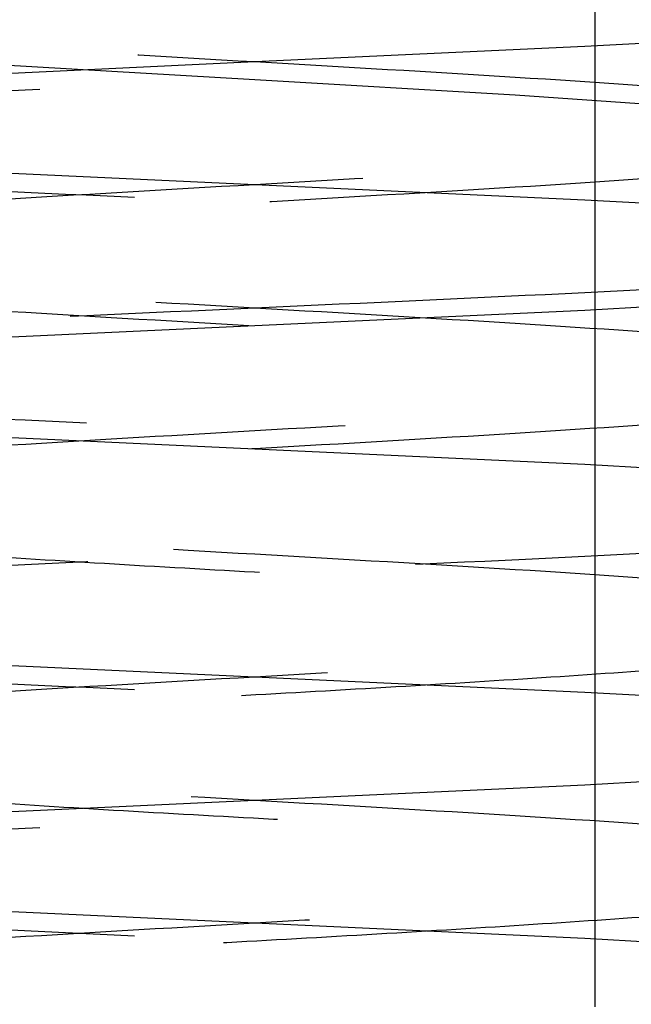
# Model space of a CAD drawing. Header units: inches. Extents: x 1907 to 2452, y -210 to -54.
# Tile 709 of 1056: x 2144.0375 to 2144.1262, y -177.0815 to -176.9386. Entities that reach past the tile are written whole.
import ezdxf

# ---------------------------------------------------------------- set-up
doc = ezdxf.new("R2010")
doc.units = ezdxf.units.IN
doc.header["$LTSCALE"] = 0.5
doc.header["$MEASUREMENT"] = 0
doc.linetypes.add('HIDDEN', pattern=[0.22499999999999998, 0.15, -0.075])
doc.layers.add('SID-M-H', color=4, linetype='HIDDEN')
doc.layers.add('SID-M-S', color=105, linetype='Continuous')

msp = doc.modelspace()

# ---------------------------------------------------------------- linework, layer by layer
at = {"layer": 'SID-M-H'}
for p, q in [((2144.119430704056, -176.9424578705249), (2144.159983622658, -176.9402257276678)), ((2144.07159527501, -176.944690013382), (2144.119430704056, -176.9424578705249)), ((2144.023759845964, -176.9469221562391), (2144.07159527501, -176.944690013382)), ((2144.033869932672, -176.9450620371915), (2144.07159527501, -176.9472941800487)), ((2144.07159527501, -176.9472941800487), (2144.109320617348, -176.9495263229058)), ((2144.109320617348, -176.9495263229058), (2144.141302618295, -176.9517584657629)), ((2144.07159527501, -176.962547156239), (2144.023759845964, -176.9603150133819)), ((2144.119430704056, -176.9647792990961), (2144.07159527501, -176.962547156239)), ((2144.159983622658, -176.9670114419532), (2144.119430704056, -176.9647792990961)), ((2144.159983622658, -176.9785441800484), (2144.119430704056, -176.9807763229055)), ((2144.119430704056, -176.9807763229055), (2144.07159527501, -176.9830084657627)), ((2144.07159527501, -176.9830084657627), (2144.023759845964, -176.9852406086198)), ((2144.023759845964, -176.9986334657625), (2144.07159527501, -177.0008656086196)), ((2144.07159527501, -177.0008656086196), (2144.119430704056, -177.0030977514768)), ((2144.119430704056, -177.0030977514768), (2144.159983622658, -177.0053298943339)), ((2144.07159527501, -177.033975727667), (2144.023759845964, -177.0317435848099)), ((2144.119430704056, -177.0362078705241), (2144.07159527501, -177.033975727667)), ((2144.159983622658, -177.0384400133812), (2144.119430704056, -177.0362078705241)), ((2144.119430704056, -177.0496007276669), (2144.159983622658, -177.0473685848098)), ((2144.07159527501, -177.051832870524), (2144.119430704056, -177.0496007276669)), ((2144.023759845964, -177.0540650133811), (2144.07159527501, -177.051832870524)), ((2144.07159527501, -177.069690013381), (2144.023759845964, -177.0674578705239)), ((2144.119430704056, -177.0719221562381), (2144.07159527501, -177.069690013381)), ((2144.159983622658, -177.0741542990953), (2144.119430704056, -177.0719221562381))]:
    msp.add_line(p, q, dxfattribs=at)
for points, knots in [([(2143.97499658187, -175.8292082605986), (2143.976194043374, -175.8297557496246), (2143.979018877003, -175.8310472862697), (2144.000392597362, -175.8330828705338), (2144.032802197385, -175.8353150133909), (2144.07161820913, -175.837547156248), (2144.110296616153, -175.8397792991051), (2144.143119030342, -175.8420114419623), (2144.165042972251, -175.8442435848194), (2144.172742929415, -175.8464757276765), (2144.165043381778, -175.8487078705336), (2144.143117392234, -175.8509400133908), (2144.110302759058, -175.8531721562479), (2144.071595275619, -175.855404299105), (2144.032887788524, -175.8576364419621), (2144.000073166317, -175.8598685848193), (2143.978147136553, -175.8621007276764), (2143.970447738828, -175.8643328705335), (2143.978147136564, -175.8665650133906), (2144.000073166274, -175.8687971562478), (2144.032887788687, -175.8710292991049), (2144.07159527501, -175.873261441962), (2144.110302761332, -175.8754935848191), (2144.143117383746, -175.8777257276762), (2144.165043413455, -175.8799578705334), (2144.172742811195, -175.8821900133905), (2144.165043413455, -175.8844221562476), (2144.143117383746, -175.8866542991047), (2144.110302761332, -175.8888864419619), (2144.07159527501, -175.891118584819), (2144.032887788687, -175.8933507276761), (2144.000073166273, -175.8955828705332), (2143.978147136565, -175.8978150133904), (2143.970447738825, -175.9000471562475), (2143.978147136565, -175.9022792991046), (2144.000073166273, -175.9045114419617), (2144.032887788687, -175.9067435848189), (2144.07159527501, -175.908975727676), (2144.110302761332, -175.9112078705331), (2144.143117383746, -175.9134400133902), (2144.165043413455, -175.9156721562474), (2144.172742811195, -175.9179042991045), (2144.165043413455, -175.9201364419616), (2144.143117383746, -175.9223685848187), (2144.110302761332, -175.9246007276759), (2144.07159527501, -175.926832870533), (2144.032887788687, -175.9290650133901), (2144.000073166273, -175.9312971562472), (2143.978147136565, -175.9335292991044), (2143.970447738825, -175.9357614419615), (2143.978147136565, -175.9379935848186), (2144.000073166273, -175.9402257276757), (2144.032887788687, -175.9424578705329), (2144.07159527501, -175.94469001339), (2144.110302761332, -175.9469221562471), (2144.143117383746, -175.9491542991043), (2144.165043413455, -175.9513864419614), (2144.172742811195, -175.9536185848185), (2144.165043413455, -175.9558507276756), (2144.143117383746, -175.9580828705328), (2144.110302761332, -175.9603150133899), (2144.07159527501, -175.962547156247), (2144.032887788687, -175.9647792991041), (2144.000073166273, -175.9670114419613), (2143.978147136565, -175.9692435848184), (2143.970447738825, -175.9714757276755), (2143.978147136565, -175.9737078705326), (2144.000073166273, -175.9759400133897), (2144.032887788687, -175.9781721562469), (2144.07159527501, -175.980404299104), (2144.110302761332, -175.9826364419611), (2144.143117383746, -175.9848685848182), (2144.165043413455, -175.9871007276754), (2144.172742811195, -175.9893328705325), (2144.165043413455, -175.9915650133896), (2144.143117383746, -175.9937971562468), (2144.110302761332, -175.9960292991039), (2144.07159527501, -175.998261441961), (2144.032887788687, -176.0004935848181), (2144.000073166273, -176.0027257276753), (2143.978147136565, -176.0049578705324), (2143.970447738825, -176.0071900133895), (2143.978147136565, -176.0094221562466), (2144.000073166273, -176.0116542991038), (2144.032887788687, -176.0138864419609), (2144.07159527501, -176.016118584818), (2144.110302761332, -176.0183507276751), (2144.143117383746, -176.0205828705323), (2144.165043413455, -176.0228150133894), (2144.172742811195, -176.0250471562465), (2144.165043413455, -176.0272792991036), (2144.143117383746, -176.0295114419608), (2144.110302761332, -176.0317435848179), (2144.07159527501, -176.033975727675), (2144.032887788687, -176.0362078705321), (2144.000073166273, -176.0384400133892), (2143.978147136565, -176.0406721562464), (2143.970447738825, -176.0429042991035), (2143.978147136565, -176.0451364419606), (2144.000073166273, -176.0473685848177), (2144.032887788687, -176.0496007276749), (2144.07159527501, -176.051832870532), (2144.110302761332, -176.0540650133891), (2144.143117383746, -176.0562971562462), (2144.165043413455, -176.0585292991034), (2144.172742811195, -176.0607614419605), (2144.165043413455, -176.0629935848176), (2144.143117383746, -176.0652257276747), (2144.110302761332, -176.0674578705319), (2144.07159527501, -176.069690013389), (2144.032887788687, -176.0719221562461), (2144.000073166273, -176.0741542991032), (2143.978147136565, -176.0763864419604), (2143.970447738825, -176.0786185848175), (2143.978147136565, -176.0808507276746), (2144.000073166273, -176.0830828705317), (2144.032887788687, -176.0853150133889), (2144.07159527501, -176.087547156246), (2144.110302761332, -176.0897792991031), (2144.143117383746, -176.0920114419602), (2144.165043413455, -176.0942435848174), (2144.172742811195, -176.0964757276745), (2144.165043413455, -176.0987078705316), (2144.143117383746, -176.1009400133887), (2144.110302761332, -176.1031721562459), (2144.07159527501, -176.105404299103), (2144.032887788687, -176.1076364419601), (2144.000073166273, -176.1098685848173), (2143.978147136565, -176.1121007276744), (2143.970447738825, -176.1143328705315), (2143.978147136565, -176.1165650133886), (2144.000073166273, -176.1187971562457), (2144.032887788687, -176.1210292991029), (2144.07159527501, -176.12326144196), (2144.110302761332, -176.1254935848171), (2144.143117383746, -176.1277257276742), (2144.165043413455, -176.1299578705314), (2144.172742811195, -176.1321900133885), (2144.165043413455, -176.1344221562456), (2144.143117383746, -176.1366542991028), (2144.110302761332, -176.1388864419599), (2144.07159527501, -176.141118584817), (2144.032887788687, -176.1433507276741), (2144.000073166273, -176.1455828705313), (2143.978147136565, -176.1478150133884), (2143.970447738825, -176.1500471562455), (2143.978147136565, -176.1522792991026), (2144.000073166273, -176.1545114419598), (2144.032887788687, -176.1567435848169), (2144.07159527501, -176.158975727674), (2144.110302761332, -176.1612078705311), (2144.143117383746, -176.1634400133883), (2144.165043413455, -176.1656721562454), (2144.172742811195, -176.1679042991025), (2144.165043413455, -176.1701364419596), (2144.143117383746, -176.1723685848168), (2144.110302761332, -176.1746007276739), (2144.07159527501, -176.176832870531), (2144.032887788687, -176.1790650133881), (2144.000073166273, -176.1812971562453), (2143.978147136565, -176.1835292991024), (2143.970447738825, -176.1857614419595), (2143.978147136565, -176.1879935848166), (2144.000073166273, -176.1902257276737), (2144.032887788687, -176.1924578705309), (2144.07159527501, -176.194690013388), (2144.110302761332, -176.1969221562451), (2144.143117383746, -176.1991542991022), (2144.165043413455, -176.2013864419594), (2144.172742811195, -176.2036185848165), (2144.165043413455, -176.2058507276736), (2144.143117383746, -176.2080828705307), (2144.110302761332, -176.2103150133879), (2144.07159527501, -176.212547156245), (2144.032887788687, -176.2147792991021), (2144.000073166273, -176.2170114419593), (2143.978147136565, -176.2192435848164), (2143.970447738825, -176.2214757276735), (2143.978147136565, -176.2237078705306), (2144.000073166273, -176.2259400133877), (2144.032887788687, -176.2281721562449), (2144.07159527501, -176.230404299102), (2144.110302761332, -176.2326364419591), (2144.143117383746, -176.2348685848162), (2144.165043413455, -176.2371007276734), (2144.172742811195, -176.2393328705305), (2144.165043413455, -176.2415650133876), (2144.143117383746, -176.2437971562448), (2144.110302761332, -176.2460292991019), (2144.07159527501, -176.248261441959), (2144.032887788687, -176.2504935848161), (2144.000073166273, -176.2527257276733), (2143.978147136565, -176.2549578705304), (2143.970447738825, -176.2571900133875), (2143.978147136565, -176.2594221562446), (2144.000073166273, -176.2616542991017), (2144.032887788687, -176.2638864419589), (2144.07159527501, -176.266118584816), (2144.110302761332, -176.2683507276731), (2144.143117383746, -176.2705828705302), (2144.165043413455, -176.2728150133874), (2144.172742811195, -176.2750471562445), (2144.165043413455, -176.2772792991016), (2144.143117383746, -176.2795114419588), (2144.110302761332, -176.2817435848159), (2144.07159527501, -176.283975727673), (2144.032887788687, -176.2862078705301), (2144.000073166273, -176.2884400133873), (2143.978147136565, -176.2906721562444), (2143.970447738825, -176.2929042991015), (2143.978147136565, -176.2951364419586), (2144.000073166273, -176.2973685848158), (2144.032887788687, -176.2996007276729), (2144.07159527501, -176.30183287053), (2144.110302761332, -176.3040650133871), (2144.143117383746, -176.3062971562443), (2144.165043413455, -176.3085292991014), (2144.172742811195, -176.3107614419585), (2144.165043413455, -176.3129935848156), (2144.143117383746, -176.3152257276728), (2144.110302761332, -176.3174578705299), (2144.07159527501, -176.319690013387), (2144.032887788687, -176.3219221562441), (2144.000073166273, -176.3241542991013), (2143.978147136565, -176.3263864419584), (2143.970447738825, -176.3286185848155), (2143.978147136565, -176.3308507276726), (2144.000073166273, -176.3330828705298), (2144.032887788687, -176.3353150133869), (2144.07159527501, -176.337547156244), (2144.110302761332, -176.3397792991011), (2144.143117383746, -176.3420114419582), (2144.165043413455, -176.3442435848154), (2144.172742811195, -176.3464757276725), (2144.165043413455, -176.3487078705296), (2144.143117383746, -176.3509400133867), (2144.110302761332, -176.3531721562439), (2144.07159527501, -176.355404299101), (2144.032887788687, -176.3576364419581), (2144.000073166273, -176.3598685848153), (2143.978147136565, -176.3621007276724), (2143.970447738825, -176.3643328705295), (2143.978147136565, -176.3665650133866), (2144.000073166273, -176.3687971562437), (2144.032887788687, -176.3710292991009), (2144.07159527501, -176.373261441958), (2144.110302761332, -176.3754935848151), (2144.143117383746, -176.3777257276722), (2144.165043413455, -176.3799578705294), (2144.172742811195, -176.3821900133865), (2144.165043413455, -176.3844221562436), (2144.143117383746, -176.3866542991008), (2144.110302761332, -176.3888864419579), (2144.07159527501, -176.391118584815), (2144.032887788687, -176.3933507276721), (2144.000073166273, -176.3955828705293), (2143.978147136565, -176.3978150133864), (2143.970447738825, -176.4000471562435), (2143.978147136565, -176.4022792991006), (2144.000073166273, -176.4045114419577), (2144.032887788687, -176.4067435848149), (2144.07159527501, -176.408975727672), (2144.110302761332, -176.4112078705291), (2144.143117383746, -176.4134400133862), (2144.165043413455, -176.4156721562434), (2144.172742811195, -176.4179042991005), (2144.165043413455, -176.4201364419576), (2144.143117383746, -176.4223685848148), (2144.110302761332, -176.4246007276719), (2144.07159527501, -176.426832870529), (2144.032887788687, -176.4290650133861), (2144.000073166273, -176.4312971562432), (2143.978147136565, -176.4335292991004), (2143.970447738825, -176.4357614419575), (2143.978147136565, -176.4379935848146), (2144.000073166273, -176.4402257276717), (2144.032887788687, -176.4424578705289), (2144.07159527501, -176.444690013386), (2144.110302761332, -176.4469221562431), (2144.143117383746, -176.4491542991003), (2144.165043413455, -176.4513864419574), (2144.172742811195, -176.4536185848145), (2144.165043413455, -176.4558507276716), (2144.143117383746, -176.4580828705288), (2144.110302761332, -176.4603150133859), (2144.07159527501, -176.462547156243), (2144.032887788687, -176.4647792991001), (2144.000073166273, -176.4670114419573), (2143.978147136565, -176.4692435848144), (2143.970447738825, -176.4714757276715), (2143.978147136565, -176.4737078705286), (2144.000073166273, -176.4759400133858), (2144.032887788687, -176.4781721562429), (2144.07159527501, -176.4804042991), (2144.110302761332, -176.4826364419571), (2144.143117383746, -176.4848685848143), (2144.165043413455, -176.4871007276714), (2144.172742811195, -176.4893328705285), (2144.165043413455, -176.4915650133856), (2144.143117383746, -176.4937971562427), (2144.110302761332, -176.4960292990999), (2144.07159527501, -176.498261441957), (2144.032887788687, -176.5004935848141), (2144.000073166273, -176.5027257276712), (2143.978147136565, -176.5049578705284), (2143.970447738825, -176.5071900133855), (2143.978147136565, -176.5094221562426), (2144.000073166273, -176.5116542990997), (2144.032887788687, -176.5138864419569), (2144.07159527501, -176.516118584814), (2144.110302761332, -176.5183507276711), (2144.143117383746, -176.5205828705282), (2144.165043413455, -176.5228150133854), (2144.172742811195, -176.5250471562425), (2144.165043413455, -176.5272792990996), (2144.143117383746, -176.5295114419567), (2144.110302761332, -176.5317435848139), (2144.07159527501, -176.533975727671), (2144.032887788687, -176.5362078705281), (2144.000073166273, -176.5384400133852), (2143.978147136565, -176.5406721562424), (2143.970447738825, -176.5429042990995), (2143.978147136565, -176.5451364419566), (2144.000073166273, -176.5473685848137), (2144.032887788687, -176.5496007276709), (2144.07159527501, -176.551832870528), (2144.110302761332, -176.5540650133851), (2144.143117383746, -176.5562971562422), (2144.165043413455, -176.5585292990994), (2144.172742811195, -176.5607614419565), (2144.165043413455, -176.5629935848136), (2144.143117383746, -176.5652257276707), (2144.110302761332, -176.5674578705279), (2144.07159527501, -176.569690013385), (2144.032887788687, -176.5719221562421), (2144.000073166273, -176.5741542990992), (2143.978147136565, -176.5763864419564), (2143.970447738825, -176.5786185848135), (2143.978147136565, -176.5808507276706), (2144.000073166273, -176.5830828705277), (2144.032887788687, -176.5853150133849), (2144.07159527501, -176.587547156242), (2144.110302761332, -176.5897792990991), (2144.143117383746, -176.5920114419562), (2144.165043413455, -176.5942435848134), (2144.172742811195, -176.5964757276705), (2144.165043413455, -176.5987078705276), (2144.143117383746, -176.6009400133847), (2144.110302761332, -176.6031721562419), (2144.07159527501, -176.605404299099), (2144.032887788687, -176.6076364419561), (2144.000073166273, -176.6098685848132), (2143.978147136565, -176.6121007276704), (2143.970447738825, -176.6143328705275), (2143.978147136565, -176.6165650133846), (2144.000073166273, -176.6187971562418), (2144.032887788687, -176.6210292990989), (2144.07159527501, -176.623261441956), (2144.110302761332, -176.6254935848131), (2144.143117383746, -176.6277257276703), (2144.165043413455, -176.6299578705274), (2144.172742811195, -176.6321900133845), (2144.165043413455, -176.6344221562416), (2144.143117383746, -176.6366542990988), (2144.110302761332, -176.6388864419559), (2144.07159527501, -176.641118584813), (2144.032887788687, -176.6433507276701), (2144.000073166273, -176.6455828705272), (2143.978147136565, -176.6478150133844), (2143.970447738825, -176.6500471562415), (2143.978147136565, -176.6522792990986), (2144.000073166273, -176.6545114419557), (2144.032887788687, -176.6567435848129), (2144.07159527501, -176.65897572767), (2144.110302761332, -176.6612078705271), (2144.143117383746, -176.6634400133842), (2144.165043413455, -176.6656721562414), (2144.172742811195, -176.6679042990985), (2144.165043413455, -176.6701364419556), (2144.143117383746, -176.6723685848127), (2144.110302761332, -176.6746007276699), (2144.07159527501, -176.676832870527), (2144.032887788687, -176.6790650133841), (2144.000073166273, -176.6812971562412), (2143.978147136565, -176.6835292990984), (2143.970447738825, -176.6857614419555), (2143.978147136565, -176.6879935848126), (2144.000073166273, -176.6902257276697), (2144.032887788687, -176.6924578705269), (2144.07159527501, -176.694690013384), (2144.110302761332, -176.6969221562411), (2144.143117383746, -176.6991542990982), (2144.165043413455, -176.7013864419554), (2144.172742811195, -176.7036185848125), (2144.165043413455, -176.7058507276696), (2144.143117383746, -176.7080828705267), (2144.110302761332, -176.7103150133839), (2144.07159527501, -176.712547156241), (2144.032887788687, -176.7147792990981), (2144.000073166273, -176.7170114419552), (2143.978147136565, -176.7192435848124), (2143.970447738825, -176.7214757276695), (2143.978147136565, -176.7237078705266), (2144.000073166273, -176.7259400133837), (2144.032887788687, -176.7281721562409), (2144.07159527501, -176.730404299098), (2144.110302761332, -176.7326364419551), (2144.143117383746, -176.7348685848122), (2144.165043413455, -176.7371007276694), (2144.172742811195, -176.7393328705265), (2144.165043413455, -176.7415650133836), (2144.143117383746, -176.7437971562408), (2144.110302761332, -176.7460292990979), (2144.07159527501, -176.748261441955), (2144.032887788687, -176.7504935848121), (2144.000073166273, -176.7527257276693), (2143.978147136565, -176.7549578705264), (2143.970447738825, -176.7571900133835), (2143.978147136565, -176.7594221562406), (2144.000073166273, -176.7616542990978), (2144.032887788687, -176.7638864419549), (2144.07159527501, -176.766118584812), (2144.110302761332, -176.7683507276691), (2144.143117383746, -176.7705828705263), (2144.165043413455, -176.7728150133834), (2144.172742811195, -176.7750471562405), (2144.165043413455, -176.7772792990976), (2144.143117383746, -176.7795114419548), (2144.110302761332, -176.7817435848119), (2144.07159527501, -176.783975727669), (2144.032887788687, -176.7862078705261), (2144.000073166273, -176.7884400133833), (2143.978147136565, -176.7906721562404), (2143.970447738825, -176.7929042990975), (2143.978147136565, -176.7951364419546), (2144.000073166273, -176.7973685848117), (2144.032887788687, -176.7996007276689), (2144.07159527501, -176.801832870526), (2144.110302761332, -176.8040650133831), (2144.143117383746, -176.8062971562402), (2144.165043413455, -176.8085292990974), (2144.172742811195, -176.8107614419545), (2144.165043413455, -176.8129935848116), (2144.143117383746, -176.8152257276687), (2144.110302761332, -176.8174578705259), (2144.07159527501, -176.819690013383), (2144.032887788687, -176.8219221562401), (2144.000073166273, -176.8241542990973), (2143.978147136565, -176.8263864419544), (2143.970447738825, -176.8286185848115), (2143.978147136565, -176.8308507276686), (2144.000073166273, -176.8330828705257), (2144.032887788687, -176.8353150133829), (2144.07159527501, -176.83754715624), (2144.110302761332, -176.8397792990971), (2144.143117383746, -176.8420114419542), (2144.165043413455, -176.8442435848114), (2144.172742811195, -176.8464757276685), (2144.165043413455, -176.8487078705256), (2144.143117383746, -176.8509400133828), (2144.110302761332, -176.8531721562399), (2144.07159527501, -176.855404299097), (2144.032887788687, -176.8576364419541), (2144.000073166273, -176.8598685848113), (2143.978147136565, -176.8621007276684), (2143.970447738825, -176.8643328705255), (2143.978147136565, -176.8665650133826), (2144.000073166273, -176.8687971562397), (2144.032887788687, -176.8710292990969), (2144.07159527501, -176.873261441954), (2144.110302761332, -176.8754935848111), (2144.143117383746, -176.8777257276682), (2144.165043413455, -176.8799578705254), (2144.172742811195, -176.8821900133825), (2144.165043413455, -176.8844221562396), (2144.143117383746, -176.8866542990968), (2144.110302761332, -176.8888864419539), (2144.07159527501, -176.891118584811), (2144.032887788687, -176.8933507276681), (2144.000073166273, -176.8955828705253), (2143.978147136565, -176.8978150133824), (2143.970447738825, -176.9000471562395), (2143.978147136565, -176.9022792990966), (2144.000073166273, -176.9045114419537), (2144.032887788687, -176.9067435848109), (2144.07159527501, -176.908975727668), (2144.110302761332, -176.9112078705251), (2144.143117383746, -176.9134400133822), (2144.165043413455, -176.9156721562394), (2144.172742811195, -176.9179042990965), (2144.165043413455, -176.9201364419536), (2144.143117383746, -176.9223685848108), (2144.110302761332, -176.9246007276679), (2144.07159527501, -176.926832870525), (2144.032887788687, -176.9290650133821), (2144.000073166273, -176.9312971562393), (2143.978147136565, -176.9335292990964), (2143.970447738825, -176.9357614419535), (2143.978147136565, -176.9379935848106), (2144.000073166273, -176.9402257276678), (2144.032887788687, -176.9424578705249), (2144.07159527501, -176.944690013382), (2144.110302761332, -176.9469221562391), (2144.143117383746, -176.9491542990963), (2144.165043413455, -176.9513864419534), (2144.172742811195, -176.9536185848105), (2144.165043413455, -176.9558507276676), (2144.143117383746, -176.9580828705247), (2144.110302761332, -176.9603150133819), (2144.07159527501, -176.962547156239), (2144.032887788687, -176.9647792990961), (2144.000073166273, -176.9670114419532), (2143.978147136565, -176.9692435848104), (2143.970447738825, -176.9714757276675), (2143.978147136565, -176.9737078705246), (2144.000073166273, -176.9759400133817), (2144.032887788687, -176.9781721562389), (2144.07159527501, -176.980404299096), (2144.110302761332, -176.9826364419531), (2144.143117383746, -176.9848685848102), (2144.165043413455, -176.9871007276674), (2144.172742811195, -176.9893328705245), (2144.165043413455, -176.9915650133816), (2144.143117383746, -176.9937971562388), (2144.110302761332, -176.9960292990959), (2144.07159527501, -176.998261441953), (2144.032887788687, -177.0004935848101), (2144.000073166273, -177.0027257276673), (2143.978147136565, -177.0049578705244), (2143.970447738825, -177.0071900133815), (2143.978147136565, -177.0094221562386), (2144.000073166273, -177.0116542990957), (2144.032887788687, -177.0138864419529), (2144.07159527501, -177.01611858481), (2144.110302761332, -177.0183507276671), (2144.143117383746, -177.0205828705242), (2144.165043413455, -177.0228150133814), (2144.172742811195, -177.0250471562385), (2144.165043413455, -177.0272792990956), (2144.143117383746, -177.0295114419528), (2144.110302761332, -177.0317435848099), (2144.07159527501, -177.033975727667), (2144.032887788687, -177.0362078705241), (2144.000073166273, -177.0384400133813), (2143.978147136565, -177.0406721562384), (2143.970447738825, -177.0429042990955), (2143.978147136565, -177.0451364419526), (2144.000073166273, -177.0473685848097), (2144.032887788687, -177.0496007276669), (2144.07159527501, -177.051832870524), (2144.110302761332, -177.0540650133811), (2144.143117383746, -177.0562971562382), (2144.165043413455, -177.0585292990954), (2144.172742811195, -177.0607614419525), (2144.165043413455, -177.0629935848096), (2144.143117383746, -177.0652257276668), (2144.110302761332, -177.0674578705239), (2144.07159527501, -177.069690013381), (2144.032887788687, -177.0719221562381), (2144.000073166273, -177.0741542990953), (2143.978147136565, -177.0763864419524), (2143.970447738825, -177.0786185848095), (2143.978147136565, -177.0808507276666), (2144.000073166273, -177.0830828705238), (2144.032887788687, -177.0853150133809), (2144.07159527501, -177.087547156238), (2144.110302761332, -177.0897792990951), (2144.143117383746, -177.0920114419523), (2144.165043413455, -177.0942435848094), (2144.172742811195, -177.0964757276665), (2144.165043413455, -177.0987078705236), (2144.143117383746, -177.1009400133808), (2144.110302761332, -177.1031721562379), (2144.07159527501, -177.105404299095), (2144.032887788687, -177.1076364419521), (2144.000073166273, -177.1098685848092), (2143.978147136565, -177.1121007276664), (2143.970447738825, -177.1143328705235), (2143.978147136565, -177.1165650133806), (2144.000073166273, -177.1187971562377), (2144.032887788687, -177.1210292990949), (2144.07159527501, -177.123261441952), (2144.110302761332, -177.1254935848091), (2144.143117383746, -177.1277257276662), (2144.165043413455, -177.1299578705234), (2144.172742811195, -177.1321900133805), (2144.165043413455, -177.1344221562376), (2144.143117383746, -177.1366542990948), (2144.110302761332, -177.1388864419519), (2144.07159527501, -177.141118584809), (2144.032887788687, -177.1433507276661), (2144.000073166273, -177.1455828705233), (2143.978147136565, -177.1478150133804), (2143.970447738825, -177.1500471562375), (2143.978147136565, -177.1522792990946), (2144.000073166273, -177.1545114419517), (2144.032887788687, -177.1567435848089), (2144.07159527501, -177.158975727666), (2144.110302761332, -177.1612078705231), (2144.143117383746, -177.1634400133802), (2144.165043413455, -177.1656721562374), (2144.172742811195, -177.1679042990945), (2144.165043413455, -177.1701364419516), (2144.143117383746, -177.1723685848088), (2144.110302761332, -177.1746007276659), (2144.07159527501, -177.176832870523), (2144.032887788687, -177.1790650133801), (2144.000073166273, -177.1812971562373), (2143.978147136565, -177.1835292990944), (2143.970447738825, -177.1857614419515), (2143.978147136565, -177.1879935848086), (2144.000073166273, -177.1902257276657), (2144.032887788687, -177.1924578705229), (2144.07159527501, -177.19469001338), (2144.110302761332, -177.1969221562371), (2144.143117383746, -177.1991542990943), (2144.165043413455, -177.2013864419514), (2144.172742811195, -177.2036185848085), (2144.165043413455, -177.2058507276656), (2144.143117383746, -177.2080828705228), (2144.110302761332, -177.2103150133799), (2144.07159527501, -177.212547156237), (2144.032887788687, -177.2147792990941), (2144.000073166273, -177.2170114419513), (2143.978147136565, -177.2192435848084), (2143.970447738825, -177.2214757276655), (2143.978147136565, -177.2237078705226), (2144.000073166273, -177.2259400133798), (2144.032887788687, -177.2281721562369), (2144.07159527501, -177.230404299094), (2144.110302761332, -177.2326364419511), (2144.143117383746, -177.2348685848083), (2144.165043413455, -177.2371007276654), (2144.172742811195, -177.2393328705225), (2144.165043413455, -177.2415650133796), (2144.143117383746, -177.2437971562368), (2144.110302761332, -177.2460292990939), (2144.07159527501, -177.248261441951), (2144.032887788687, -177.2504935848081), (2144.000073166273, -177.2527257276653), (2143.978147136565, -177.2549578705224), (2143.970447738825, -177.2571900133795), (2143.978147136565, -177.2594221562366), (2144.000073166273, -177.2616542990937), (2144.032887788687, -177.2638864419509), (2144.07159527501, -177.266118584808), (2144.110302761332, -177.2683507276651), (2144.143117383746, -177.2705828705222), (2144.165043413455, -177.2728150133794), (2144.172742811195, -177.2750471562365), (2144.165043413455, -177.2772792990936), (2144.143117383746, -177.2795114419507), (2144.110302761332, -177.2817435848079), (2144.07159527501, -177.283975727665), (2144.032887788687, -177.2862078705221), (2144.000073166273, -177.2884400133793), (2143.978147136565, -177.2906721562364), (2143.970447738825, -177.2929042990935), (2143.978147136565, -177.2951364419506), (2144.000073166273, -177.2973685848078), (2144.032887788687, -177.2996007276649), (2144.07159527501, -177.301832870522), (2144.110302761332, -177.3040650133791), (2144.143117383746, -177.3062971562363), (2144.165043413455, -177.3085292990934), (2144.172742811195, -177.3107614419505), (2144.165043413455, -177.3129935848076), (2144.143117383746, -177.3152257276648), (2144.110302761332, -177.3174578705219), (2144.07159527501, -177.319690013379), (2144.032887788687, -177.3219221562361), (2144.000073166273, -177.3241542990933), (2143.978147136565, -177.3263864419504), (2143.970447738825, -177.3286185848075), (2143.978147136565, -177.3308507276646), (2144.000073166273, -177.3330828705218), (2144.032887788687, -177.3353150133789), (2144.07159527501, -177.337547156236), (2144.110302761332, -177.3397792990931), (2144.143117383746, -177.3420114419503), (2144.165043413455, -177.3442435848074), (2144.172742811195, -177.3464757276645), (2144.165043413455, -177.3487078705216), (2144.143117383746, -177.3509400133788), (2144.110302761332, -177.3531721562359), (2144.07159527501, -177.355404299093), (2144.032887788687, -177.3576364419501), (2144.000073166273, -177.3598685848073), (2143.978147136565, -177.3621007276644), (2143.970447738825, -177.3643328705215), (2143.978147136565, -177.3665650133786), (2144.000073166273, -177.3687971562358), (2144.032887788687, -177.3710292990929), (2144.07159527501, -177.37326144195), (2144.110302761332, -177.3754935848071), (2144.143117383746, -177.3777257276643), (2144.165043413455, -177.3799578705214), (2144.172742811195, -177.3821900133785), (2144.165043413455, -177.3844221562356), (2144.143117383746, -177.3866542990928), (2144.110302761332, -177.3888864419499), (2144.07159527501, -177.391118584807), (2144.032887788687, -177.3933507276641), (2144.000073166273, -177.3955828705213), (2143.978147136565, -177.3978150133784), (2143.970447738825, -177.4000471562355), (2143.978147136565, -177.4022792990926), (2144.000073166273, -177.4045114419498), (2144.032887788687, -177.4067435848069), (2144.07159527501, -177.408975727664), (2144.110302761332, -177.4112078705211), (2144.143117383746, -177.4134400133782), (2144.165043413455, -177.4156721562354), (2144.172742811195, -177.4179042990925), (2144.165043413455, -177.4201364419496), (2144.143117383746, -177.4223685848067), (2144.110302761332, -177.4246007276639), (2144.07159527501, -177.426832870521), (2144.032887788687, -177.4290650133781), (2144.000073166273, -177.4312971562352), (2143.978147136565, -177.4335292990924), (2143.970447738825, -177.4357614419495), (2143.978147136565, -177.4379935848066), (2144.000073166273, -177.4402257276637), (2144.032887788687, -177.4424578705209), (2144.07159527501, -177.444690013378), (2144.110302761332, -177.4469221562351), (2144.143117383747, -177.4491542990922), (2144.165043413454, -177.4513864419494), (2144.172742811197, -177.4536185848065), (2144.165043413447, -177.4558507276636), (2144.143117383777, -177.4580828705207), (2144.110302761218, -177.460315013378), (2144.071595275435, -177.4625471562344), (2144.032887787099, -177.4647792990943), (2144.000073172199, -177.4670114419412), (2143.97814711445, -177.4692435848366), (2143.970447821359, -177.4714757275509), (2143.978146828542, -177.473707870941), (2144.000074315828, -177.4759400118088), (2144.032883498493, -177.4781721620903), (2144.071611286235, -177.4804042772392), (2144.110243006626, -177.482636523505), (2144.143340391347, -177.4848682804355), (2144.164211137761, -177.4871018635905), (2144.172991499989, -177.4887818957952), (2144.168837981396, -177.4897264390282), (2144.16797199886, -177.4899233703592)], [0, 0, 0, 0, 0.0009890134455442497, 0.002333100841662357, 0.003677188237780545, 0.005021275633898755, 0.006365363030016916, 0.007709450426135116, 0.009053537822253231, 0.01039762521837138, 0.01174171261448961, 0.01308580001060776, 0.01442988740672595, 0.0157739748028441, 0.01711806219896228, 0.01846214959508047, 0.01980623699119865, 0.02115032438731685, 0.02249441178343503, 0.02383849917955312, 0.0251825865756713, 0.02652667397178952, 0.02787076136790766, 0.02921484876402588, 0.03055893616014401, 0.03190302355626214, 0.03324711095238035, 0.03459119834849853, 0.03593528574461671, 0.03727937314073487, 0.03862346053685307, 0.03996754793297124, 0.04131163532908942, 0.04265572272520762, 0.04399981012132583, 0.0453438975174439, 0.04668798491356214, 0.0480320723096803, 0.04937615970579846, 0.05072024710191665, 0.05206433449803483, 0.05340842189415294, 0.05475250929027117, 0.05609659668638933, 0.05744068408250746, 0.05878477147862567, 0.0601288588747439, 0.06147294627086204, 0.06281703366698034, 0.06416112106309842, 0.06550520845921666, 0.0668492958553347, 0.06819338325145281, 0.06953747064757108, 0.07088155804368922, 0.07222564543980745, 0.0735697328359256, 0.07491382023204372, 0.07625790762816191, 0.07760199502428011, 0.07894608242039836, 0.08029016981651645, 0.08163425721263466, 0.08297834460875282, 0.084322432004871, 0.0856665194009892, 0.08701060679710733, 0.08835469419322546, 0.08969878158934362, 0.09104286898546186, 0.09238695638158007, 0.09373104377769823, 0.09507513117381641, 0.09641921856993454, 0.09776330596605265, 0.09910739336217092, 0.1004514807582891, 0.1017955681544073, 0.1031396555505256, 0.1044837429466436, 0.1058278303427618, 0.10717191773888, 0.108516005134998, 0.1098600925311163, 0.1112041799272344, 0.1125482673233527, 0.1138923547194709, 0.115236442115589, 0.1165805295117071, 0.1179246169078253, 0.1192687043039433, 0.1206127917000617, 0.1219568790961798, 0.1233009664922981, 0.1246450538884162, 0.1259891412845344, 0.1273332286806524, 0.1286773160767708, 0.130021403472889, 0.1313654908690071, 0.1327095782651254, 0.1340536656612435, 0.1353977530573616, 0.1367418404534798, 0.1380859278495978, 0.1394300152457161, 0.1407741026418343, 0.1421181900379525, 0.1434622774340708, 0.1448063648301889, 0.146150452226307, 0.1474945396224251, 0.1488386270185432, 0.1501827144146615, 0.1515268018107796, 0.1528708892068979, 0.1542149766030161, 0.1555590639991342, 0.1569031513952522, 0.1582472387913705, 0.1595913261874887, 0.1609354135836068, 0.1622795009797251, 0.1636235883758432, 0.1649676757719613, 0.1663117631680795, 0.1676558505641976, 0.1689999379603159, 0.170344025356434, 0.1716881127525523, 0.1730322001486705, 0.1743762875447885, 0.1757203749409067, 0.1770644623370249, 0.1784085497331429, 0.1797526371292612, 0.1810967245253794, 0.1824408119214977, 0.1837848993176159, 0.185128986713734, 0.186473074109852, 0.1878171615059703, 0.1891612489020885, 0.1905053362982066, 0.1918494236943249, 0.193193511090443, 0.1945375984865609, 0.1958816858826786, 0.1972257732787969, 0.1985698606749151, 0.1999139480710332, 0.2012580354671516, 0.2026021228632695, 0.203946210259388, 0.2052902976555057, 0.2066343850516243, 0.2079784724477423, 0.2093225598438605, 0.2106666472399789, 0.2120107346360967, 0.2133548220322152, 0.2146989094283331, 0.2160429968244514, 0.2173870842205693, 0.2187311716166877, 0.2200752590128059, 0.2214193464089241, 0.2227634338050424, 0.2241075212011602, 0.2254516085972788, 0.2267956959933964, 0.2281397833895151, 0.229483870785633, 0.2308279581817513, 0.2321720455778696, 0.2335161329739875, 0.2348602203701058, 0.2362043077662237, 0.2375483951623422, 0.2388924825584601, 0.2402365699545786, 0.2415806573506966, 0.2429247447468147, 0.244268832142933, 0.2456129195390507, 0.2469570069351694, 0.2483010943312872, 0.2496451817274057, 0.2509892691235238, 0.2523333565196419, 0.2536774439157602, 0.2550215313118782, 0.2563656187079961, 0.2577097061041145, 0.2590537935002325, 0.2603978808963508, 0.2617419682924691, 0.2630860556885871, 0.2644301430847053, 0.2657742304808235, 0.2671183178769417, 0.2684624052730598, 0.2698064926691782, 0.2711505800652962, 0.2724946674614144, 0.2738387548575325, 0.2751828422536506, 0.2765269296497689, 0.277871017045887, 0.2792151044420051, 0.2805591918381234, 0.2819032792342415, 0.2832473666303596, 0.284591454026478, 0.2859355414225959, 0.2872796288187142, 0.2886237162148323, 0.2899678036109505, 0.2913118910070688, 0.2926559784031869, 0.2940000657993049, 0.2953441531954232, 0.2966882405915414, 0.2980323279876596, 0.2993764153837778, 0.3007205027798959, 0.3020645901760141, 0.3034086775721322, 0.3047527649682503, 0.3060968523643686, 0.3074409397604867, 0.3087850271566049, 0.3101291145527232, 0.3114732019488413, 0.3128172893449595, 0.3141613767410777, 0.3155054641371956, 0.316849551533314, 0.318193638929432, 0.3195377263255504, 0.3208818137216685, 0.3222259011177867, 0.3235699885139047, 0.3249140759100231, 0.3262581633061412, 0.3276022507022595, 0.3289463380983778, 0.3302904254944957, 0.3316345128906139, 0.332978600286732, 0.33432268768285, 0.3356667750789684, 0.3370108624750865, 0.3383549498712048, 0.339699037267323, 0.3410431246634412, 0.3423872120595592, 0.3437312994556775, 0.3450753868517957, 0.3464194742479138, 0.3477635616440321, 0.3491076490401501, 0.3504517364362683, 0.3517958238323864, 0.3531399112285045, 0.3544839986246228, 0.355828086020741, 0.3571721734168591, 0.3585162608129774, 0.3598603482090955, 0.3612044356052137, 0.3625485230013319, 0.3638926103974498, 0.3652366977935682, 0.3665807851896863, 0.3679248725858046, 0.3692689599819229, 0.370613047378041, 0.3719571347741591, 0.3733012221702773, 0.3746453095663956, 0.3759893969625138, 0.377333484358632, 0.3786775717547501, 0.3800216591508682, 0.3813657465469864, 0.3827098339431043, 0.3840539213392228, 0.3853980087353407, 0.3867420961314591, 0.3880861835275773, 0.3894302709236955, 0.3907743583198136, 0.3921184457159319, 0.3934625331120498, 0.3948066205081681, 0.3961507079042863, 0.3974947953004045, 0.3988388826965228, 0.4001829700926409, 0.4015270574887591, 0.4028711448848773, 0.4042152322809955, 0.4055593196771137, 0.406903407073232, 0.40824749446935, 0.4095915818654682, 0.4109356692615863, 0.4122797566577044, 0.4136238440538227, 0.4149679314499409, 0.416312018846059, 0.4176561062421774, 0.4190001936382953, 0.4203442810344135, 0.4216883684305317, 0.4230324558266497, 0.4243765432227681, 0.4257206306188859, 0.4270647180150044, 0.4284088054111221, 0.4297528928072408, 0.4310969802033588, 0.4324410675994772, 0.4337851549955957, 0.4351292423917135, 0.4364733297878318, 0.4378174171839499, 0.439161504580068, 0.4405055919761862, 0.4418496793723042, 0.4431937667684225, 0.4445378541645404, 0.445881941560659, 0.4472260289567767, 0.4485701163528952, 0.4499142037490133, 0.4512582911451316, 0.45260237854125, 0.4539464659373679, 0.4552905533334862, 0.4566346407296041, 0.4579787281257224, 0.4593228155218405, 0.4606669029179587, 0.462010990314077, 0.4633550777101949, 0.4646991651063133, 0.4660432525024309, 0.4673873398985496, 0.4687314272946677, 0.470075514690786, 0.4714196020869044, 0.4727636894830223, 0.4741077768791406, 0.4754518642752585, 0.4767959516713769, 0.478140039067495, 0.4794841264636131, 0.4808282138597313, 0.4821723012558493, 0.4835163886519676, 0.4848604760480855, 0.486204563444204, 0.4875486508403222, 0.4888927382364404, 0.4902368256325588, 0.4915809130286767, 0.4929250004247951, 0.4942690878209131, 0.4956131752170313, 0.4969572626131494, 0.4983013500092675, 0.4996454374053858, 0.5009895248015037, 0.5023336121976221, 0.5036776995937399, 0.5050217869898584, 0.5063658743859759, 0.5077099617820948, 0.5090540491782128, 0.5103981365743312, 0.5117422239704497, 0.5130863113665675, 0.5144303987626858, 0.5157744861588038, 0.5171185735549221, 0.5184626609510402, 0.5198067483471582, 0.5211508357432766, 0.5224949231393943, 0.5238390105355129, 0.5251830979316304, 0.5265271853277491, 0.5278712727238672, 0.5292153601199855, 0.530559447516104, 0.5319035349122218, 0.5332476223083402, 0.534591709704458, 0.5359357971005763, 0.5372798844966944, 0.5386239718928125, 0.5399680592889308, 0.5413121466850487, 0.5426562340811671, 0.5440003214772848, 0.5453444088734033, 0.5466884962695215, 0.5480325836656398, 0.5493766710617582, 0.5507207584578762, 0.5520648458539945, 0.5534089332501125, 0.5547530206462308, 0.5560971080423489, 0.5574411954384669, 0.5587852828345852, 0.5601293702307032, 0.5614734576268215, 0.5628175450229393, 0.5641616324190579, 0.5655057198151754, 0.5668498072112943, 0.5681938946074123, 0.5695379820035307, 0.570882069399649, 0.5722261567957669, 0.5735702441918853, 0.5749143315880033, 0.5762584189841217, 0.5776025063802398, 0.5789465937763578, 0.5802906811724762, 0.581634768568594, 0.5829788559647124, 0.5843229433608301, 0.5856670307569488, 0.587011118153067, 0.5883552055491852, 0.5896992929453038, 0.5910433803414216, 0.5923874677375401, 0.5937315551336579, 0.5950756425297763, 0.5964197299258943, 0.5977638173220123, 0.5991079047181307, 0.6004519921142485, 0.601796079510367, 0.6031401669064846, 0.6044842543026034, 0.6058283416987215, 0.6071724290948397, 0.6085165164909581, 0.6098606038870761, 0.6112046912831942, 0.6125487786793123, 0.6138928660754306, 0.6152369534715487, 0.6165810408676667, 0.6179251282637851, 0.6192692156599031, 0.6206133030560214, 0.6219573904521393, 0.6233014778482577, 0.6246455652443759, 0.625989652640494, 0.6273337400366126, 0.6286778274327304, 0.6300219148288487, 0.6313660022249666, 0.632710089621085, 0.6340541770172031, 0.6353982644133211, 0.6367423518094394, 0.6380864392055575, 0.6394305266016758, 0.6407746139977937, 0.6421187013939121, 0.6434627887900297, 0.6448068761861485, 0.6461509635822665, 0.6474950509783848, 0.6488391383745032, 0.650183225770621, 0.6515273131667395, 0.6528714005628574, 0.6542154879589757, 0.6555595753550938, 0.656903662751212, 0.6582477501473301, 0.659591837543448, 0.6609359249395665, 0.6622800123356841, 0.6636240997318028, 0.6649681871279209, 0.6663122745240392, 0.6676563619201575, 0.6690004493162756, 0.6703445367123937, 0.6716886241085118, 0.6730327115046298, 0.6743767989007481, 0.6757208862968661, 0.6770649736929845, 0.6784090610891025, 0.6797531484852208, 0.6810972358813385, 0.6824413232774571, 0.6837854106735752, 0.6851294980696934, 0.6864735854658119, 0.6878176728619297, 0.6891617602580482, 0.6905058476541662, 0.6918499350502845, 0.6931940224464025, 0.6945381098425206, 0.6958821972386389, 0.6972262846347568, 0.6985703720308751, 0.6999144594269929, 0.7012585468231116, 0.7026026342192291, 0.7039467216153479, 0.7052908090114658, 0.7066348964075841, 0.7079789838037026, 0.7093230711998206, 0.7106671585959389, 0.7120112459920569, 0.713355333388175, 0.7146994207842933, 0.7160435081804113, 0.7173875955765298, 0.7187316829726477, 0.7200757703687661, 0.7214198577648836, 0.7227639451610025, 0.7241080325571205, 0.7254521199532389, 0.7267962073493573, 0.7281402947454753, 0.7294843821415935, 0.7308284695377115, 0.7321725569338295, 0.7335166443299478, 0.7348607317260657, 0.7362048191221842, 0.7375489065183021, 0.7388929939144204, 0.7402370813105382, 0.7415811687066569, 0.7429252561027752, 0.7442693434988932, 0.7456134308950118, 0.7469575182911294, 0.7483016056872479, 0.7496456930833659, 0.7509897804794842, 0.7523338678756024, 0.7536779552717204, 0.7550220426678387, 0.7563661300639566, 0.757710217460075, 0.7590543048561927, 0.7603983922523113, 0.7617424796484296, 0.7630865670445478, 0.7644306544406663, 0.7657747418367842, 0.7671188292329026, 0.7684629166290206, 0.7698070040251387, 0.7711510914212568, 0.7724951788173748, 0.7738392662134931, 0.775183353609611, 0.7765274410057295, 0.7778715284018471, 0.7792156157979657, 0.7805597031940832, 0.781903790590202, 0.7832478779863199, 0.7845919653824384, 0.7859360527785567, 0.7872801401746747, 0.7886242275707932, 0.7899683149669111, 0.7913124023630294, 0.7926564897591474, 0.7940005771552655, 0.7953446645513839, 0.7966887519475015, 0.7980328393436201, 0.7993769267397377, 0.8007210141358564, 0.8020651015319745, 0.8034091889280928, 0.8047532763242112, 0.806097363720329, 0.8074414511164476, 0.8087855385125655, 0.8101296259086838, 0.8114737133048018, 0.81281780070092, 0.8141618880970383, 0.8155059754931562, 0.8168500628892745, 0.8181941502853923, 0.8195382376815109, 0.8208823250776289, 0.8222264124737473, 0.8235704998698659, 0.8249145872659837, 0.826258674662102, 0.82760276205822, 0.8289468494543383, 0.8302909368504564, 0.8316350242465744, 0.8329791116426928, 0.8343231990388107, 0.8356672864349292, 0.8370113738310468, 0.8383554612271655, 0.8396995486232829, 0.8410436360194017, 0.8423877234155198, 0.8437318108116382, 0.8450758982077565, 0.8464199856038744, 0.8477640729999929, 0.8491081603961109, 0.850452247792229, 0.8517963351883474, 0.8531404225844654, 0.8544845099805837, 0.8558285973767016, 0.8571726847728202, 0.8585167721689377, 0.8598608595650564, 0.8612049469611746, 0.8625490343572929, 0.8638931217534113, 0.8652372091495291, 0.8665812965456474, 0.8679253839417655, 0.8692694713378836, 0.8706135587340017, 0.8719576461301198, 0.8733017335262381, 0.874645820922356, 0.8759899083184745, 0.8773339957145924, 0.8786780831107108, 0.8800221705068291, 0.8813662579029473, 0.8827103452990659, 0.8840544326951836, 0.885398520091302, 0.8867426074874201, 0.8880866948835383, 0.8894307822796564, 0.8907748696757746, 0.8921189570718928, 0.8934630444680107, 0.8948071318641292, 0.8961512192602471, 0.8974953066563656, 0.8988393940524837, 0.9001834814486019, 0.9015275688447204, 0.9028716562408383, 0.9042157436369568, 0.9055598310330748, 0.906903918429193, 0.9082480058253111, 0.9095920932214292, 0.9109361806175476, 0.9122802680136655, 0.9136243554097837, 0.9149684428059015, 0.9163125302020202, 0.9176566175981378, 0.9190007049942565, 0.9203447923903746, 0.9216888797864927, 0.9230329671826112, 0.9243770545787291, 0.9257211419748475, 0.9270652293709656, 0.9284093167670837, 0.9297534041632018, 0.9310974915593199, 0.9324415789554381, 0.9337856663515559, 0.9351297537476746, 0.936473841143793, 0.9378179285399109, 0.9391620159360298, 0.9405061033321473, 0.9418501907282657, 0.9431942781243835, 0.9445383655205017, 0.94588245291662, 0.9472265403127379, 0.9485706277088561, 0.9499147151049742, 0.9512588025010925, 0.9526028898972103, 0.9539469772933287, 0.9552910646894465, 0.9566351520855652, 0.9579792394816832, 0.9593233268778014, 0.96066741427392, 0.9620115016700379, 0.9633555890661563, 0.9646996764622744, 0.9660437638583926, 0.9673878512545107, 0.9687319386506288, 0.9700760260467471, 0.971420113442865, 0.9727642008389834, 0.9741082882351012, 0.9754523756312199, 0.9767964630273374, 0.9781405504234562, 0.9794846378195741, 0.9808287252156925, 0.9821728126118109, 0.9835169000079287, 0.984860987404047, 0.986205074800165, 0.987549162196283, 0.9888932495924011, 0.9902373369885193, 0.9915814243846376, 0.9929255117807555, 0.994269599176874, 0.9956136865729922, 0.9969577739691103, 0.9983018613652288, 0.9996459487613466, 1, 1, 1, 1]), ([(2143.954372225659, -176.9223328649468), (2143.954874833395, -176.9224687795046), (2143.958128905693, -176.9233487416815), (2143.981949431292, -176.9249727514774), (2144.022234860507, -176.9272048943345), (2144.071670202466, -176.9294370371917), (2144.120655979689, -176.9316691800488), (2144.16229010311, -176.9339013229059), (2144.190085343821, -176.936133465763), (2144.199849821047, -176.9383656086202), (2144.190087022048, -176.9405977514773), (2144.162283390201, -176.9428298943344), (2144.120681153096, -176.9450620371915), (2144.071576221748, -176.9472941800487), (2144.022585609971, -176.9495263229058), (2143.980640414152, -176.9517584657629), (2143.95409429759, -176.95399060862), (2143.943382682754, -176.9556452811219), (2143.947899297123, -176.9565559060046), (2143.948725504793, -176.9567224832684)], [0, 0, 0, 0, 0.01185659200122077, 0.07676405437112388, 0.1416715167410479, 0.2065789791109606, 0.271486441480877, 0.3363939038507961, 0.4013013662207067, 0.4662088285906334, 0.5311162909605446, 0.5960237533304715, 0.6609312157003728, 0.7258386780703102, 0.7907461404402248, 0.8556536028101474, 0.9205610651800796, 0.9854685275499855, 1, 1, 1, 1]), ([(2144.168164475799, -176.9556243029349), (2144.168961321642, -176.9558237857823), (2144.172730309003, -176.9567673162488), (2144.164319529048, -176.9584548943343), (2144.143311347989, -176.9606870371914), (2144.11025078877, -176.9629191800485), (2144.071609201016, -176.9651513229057), (2144.032884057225, -176.9673834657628), (2144.000074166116, -176.9696156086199), (2143.978146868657, -176.971847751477), (2143.970447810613, -176.9740798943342), (2143.97814711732, -176.9763120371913), (2144.000073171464, -176.9785441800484), (2144.032887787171, -176.9807763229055), (2144.071595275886, -176.9830084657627), (2144.110302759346, -176.9852406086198), (2144.143117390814, -176.9874727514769), (2144.165043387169, -176.989704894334), (2144.172742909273, -176.9919370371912), (2144.165043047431, -176.9941691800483), (2144.143118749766, -176.9964013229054), (2144.110297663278, -176.9986334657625), (2144.071614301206, -177.0008656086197), (2144.032816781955, -177.0030977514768), (2144.000338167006, -177.0053298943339), (2143.978451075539, -177.0074375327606), (2143.975576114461, -177.0088011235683), (2143.97426988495, -177.009420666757)], [0, 0, 0, 0, 0.01112433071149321, 0.05261677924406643, 0.0941092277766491, 0.1356016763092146, 0.1770941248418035, 0.21858657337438, 0.2600790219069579, 0.3015714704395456, 0.3430639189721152, 0.3845563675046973, 0.426048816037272, 0.4675412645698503, 0.5090337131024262, 0.5505261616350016, 0.592018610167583, 0.6335110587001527, 0.675003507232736, 0.7164959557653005, 0.7579884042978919, 0.7994808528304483, 0.8409733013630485, 0.882465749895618, 0.9239581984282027, 0.9654506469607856, 0.9999999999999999, 0.9999999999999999, 0.9999999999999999, 0.9999999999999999]), ([(2143.954372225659, -176.9580471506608), (2143.954874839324, -176.9581830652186), (2143.958128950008, -176.9590630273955), (2143.981948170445, -176.9606870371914), (2144.022239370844, -176.9629191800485), (2144.071653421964, -176.9651513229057), (2144.12071859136, -176.9673834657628), (2144.162056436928, -176.9696156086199), (2144.190957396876, -176.971847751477), (2144.194715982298, -176.9733358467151), (2144.19659527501, -176.9740798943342)], [0, 0, 0, 0, 0.02543193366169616, 0.1646559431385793, 0.3038799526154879, 0.4431039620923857, 0.5823279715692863, 0.7215519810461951, 0.8607759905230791, 1, 1, 1, 1]), ([(2143.947784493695, -177.0247681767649), (2143.949498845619, -177.0241171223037), (2143.953172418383, -177.0227220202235), (2143.981214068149, -177.0205828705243), (2144.022431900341, -177.0183507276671), (2144.071617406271, -177.01611858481), (2144.120670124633, -177.0138864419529), (2144.162286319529, -177.0116542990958), (2144.190086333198, -177.0094221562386), (2144.19984964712, -177.0071900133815), (2144.19008672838, -177.0049578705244), (2144.162284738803, -177.0027257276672), (2144.120676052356, -177.0004935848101), (2144.071595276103, -176.998261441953), (2144.022514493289, -176.9960292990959), (2143.980905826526, -176.9937971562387), (2143.953103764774, -176.9915650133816), (2143.943341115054, -176.9893328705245), (2143.953103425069, -176.9871007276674), (2143.980907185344, -176.9848685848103), (2144.022509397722, -176.9826364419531), (2144.071614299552, -176.980404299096), (2144.120605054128, -176.9781721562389), (2144.162549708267, -176.9759400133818), (2144.189097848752, -176.9737078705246), (2144.199808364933, -176.9720525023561), (2144.195286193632, -176.9711411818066), (2144.194456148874, -176.9709739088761)], [0, 0, 0, 0, 0.03630802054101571, 0.07780208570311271, 0.1192961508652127, 0.1607902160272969, 0.2022842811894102, 0.243778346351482, 0.2852724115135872, 0.3267664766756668, 0.3682605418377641, 0.4097546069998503, 0.4512486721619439, 0.4927427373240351, 0.5342368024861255, 0.575730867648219, 0.617224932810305, 0.6587189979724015, 0.7002130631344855, 0.7417071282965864, 0.7832011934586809, 0.8246952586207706, 0.8661893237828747, 0.9076833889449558, 0.9491774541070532, 0.9906715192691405, 1, 1, 1, 1]), ([(2143.973014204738, -177.0097941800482), (2143.973014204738, -177.0102130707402), (2143.973920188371, -177.0106624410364), (2143.977647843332, -177.0115882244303), (2143.980469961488, -177.0120642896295), (2143.987808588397, -177.0130016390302), (2143.992321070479, -177.013462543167), (2144.002539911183, -177.0143318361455), (2144.00825031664, -177.0147474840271), (2144.02109752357, -177.0156554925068), (2144.028160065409, -177.0161281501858), (2144.042989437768, -177.0170705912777), (2144.050749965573, -177.0175399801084), (2144.066276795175, -177.0184358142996), (2144.07393308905, -177.0188441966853), (2144.089450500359, -177.0197286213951), (2144.097250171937, -177.0201945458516), (2144.112245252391, -177.0211354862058), (2144.119434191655, -177.0216101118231), (2144.132596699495, -177.0225269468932), (2144.138510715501, -177.0229546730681), (2144.149022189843, -177.0238102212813), (2144.153719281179, -177.0242662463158), (2144.161479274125, -177.0251991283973), (2144.164537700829, -177.0256756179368), (2144.168748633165, -177.0266074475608), (2144.169900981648, -177.0270624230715), (2144.170363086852, -177.0279151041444), (2144.169698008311, -177.0283458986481), (2144.166455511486, -177.0292643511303), (2144.163873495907, -177.0297392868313), (2144.15696857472, -177.0306797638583), (2144.152649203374, -177.0311449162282), (2144.142741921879, -177.0320269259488), (2144.137214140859, -177.0324359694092), (2144.124697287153, -177.0333339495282), (2144.117770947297, -177.0338039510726), (2144.103128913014, -177.034746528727), (2144.095419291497, -177.0352187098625), (2144.079905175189, -177.0361248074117), (2144.072223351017, -177.0365386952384), (2144.05673709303, -177.0374106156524), (2144.048910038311, -177.0378724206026), (2144.033771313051, -177.0388105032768), (2144.026466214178, -177.039286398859), (2144.013004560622, -177.0402108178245), (2144.006864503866, -177.0406560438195), (2143.996079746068, -177.04149687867), (2143.991206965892, -177.041947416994), (2143.983039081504, -177.0428745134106), (2143.979748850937, -177.0433507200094), (2143.975057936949, -177.0442872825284), (2143.973658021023, -177.0447472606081), (2143.972726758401, -177.0456138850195), (2143.973158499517, -177.0460315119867), (2143.975915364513, -177.04694138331), (2143.978254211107, -177.0474144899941), (2143.984714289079, -177.0483567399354), (2143.988832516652, -177.0488254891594), (2143.998409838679, -177.0497191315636), (2144.003774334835, -177.0501270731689), (2144.015946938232, -177.0510138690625), (2144.022727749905, -177.0514805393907), (2144.037161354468, -177.0524218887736), (2144.044808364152, -177.0528961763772), (2144.060287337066, -177.0538113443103), (2144.068019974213, -177.0542362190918), (2144.083453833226, -177.0550945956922), (2144.091296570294, -177.055551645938), (2144.106556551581, -177.0564855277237), (2144.113967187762, -177.0569619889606), (2144.127710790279, -177.0578927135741), (2144.134039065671, -177.0583466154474), (2144.145184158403, -177.0591963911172), (2144.150178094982, -177.0596304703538), (2144.158739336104, -177.0605504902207), (2144.162256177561, -177.0610257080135), (2144.167422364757, -177.0619656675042), (2144.169070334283, -177.0624300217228), (2144.170476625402, -177.0633095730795), (2144.170273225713, -177.0637194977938), (2144.168001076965, -177.0646195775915), (2144.16590772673, -177.0650901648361), (2144.159902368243, -177.0660328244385), (2144.15599280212, -177.0665045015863), (2144.146763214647, -177.0674086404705), (2144.141544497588, -177.0678209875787), (2144.129728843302, -177.0686954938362), (2144.123102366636, -177.0691581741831), (2144.108897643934, -177.0700969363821), (2144.101324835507, -177.0705726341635), (2144.085903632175, -177.0714956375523), (2144.078095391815, -177.0719369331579), (2144.062734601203, -177.0727807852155), (2144.054887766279, -177.073232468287), (2144.039529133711, -177.0741608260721), (2144.032023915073, -177.0746371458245), (2144.018016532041, -177.0755728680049), (2144.01151949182, -177.0760318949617), (2143.999997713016, -177.0768958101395), (2143.994884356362, -177.0773156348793), (2143.985945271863, -177.0782273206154), (2143.982207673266, -177.0787008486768), (2143.976572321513, -177.0796428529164), (2143.974676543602, -177.0801109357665), (2143.972790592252, -177.0810023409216), (2143.972768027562, -177.0814100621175), (2143.974557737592, -177.0822991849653), (2143.976404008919, -177.0827665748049), (2143.981946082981, -177.0837082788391), (2143.985640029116, -177.0841822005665), (2143.994504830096, -177.0850956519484), (2143.999593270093, -177.085517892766), (2144.011040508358, -177.0863790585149), (2144.017504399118, -177.0868371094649), (2144.031460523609, -177.0877719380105), (2144.03894771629, -177.0882483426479), (2144.054288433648, -177.0891779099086), (2144.06213536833, -177.0896307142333), (2144.077512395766, -177.0904775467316), (2144.085303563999, -177.0909151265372), (2144.10073813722, -177.0918366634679), (2144.108326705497, -177.0923121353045), (2144.122578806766, -177.0932515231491), (2144.129236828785, -177.0937150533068), (2144.141124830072, -177.0945921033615), (2144.146371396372, -177.0950031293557), (2144.155671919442, -177.0959052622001), (2144.159623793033, -177.0963764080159), (2144.162672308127, -177.096847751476)], [0, 0, 0, 0, 0.015625, 0.015625, 0.03125, 0.03125, 0.046875, 0.046875, 0.0625, 0.0625, 0.078125, 0.078125, 0.09375, 0.09375, 0.109375, 0.109375, 0.125, 0.125, 0.140625, 0.140625, 0.15625, 0.15625, 0.171875, 0.171875, 0.1875, 0.1875, 0.203125, 0.203125, 0.21875, 0.21875, 0.234375, 0.234375, 0.25, 0.25, 0.265625, 0.265625, 0.28125, 0.28125, 0.296875, 0.296875, 0.3125, 0.3125, 0.328125, 0.328125, 0.34375, 0.34375, 0.359375, 0.359375, 0.375, 0.375, 0.390625, 0.390625, 0.40625, 0.40625, 0.421875, 0.421875, 0.4375, 0.4375, 0.453125, 0.453125, 0.46875, 0.46875, 0.484375, 0.484375, 0.5, 0.5, 0.515625, 0.515625, 0.53125, 0.53125, 0.546875, 0.546875, 0.5625, 0.5625, 0.578125, 0.578125, 0.59375, 0.59375, 0.609375, 0.609375, 0.625, 0.625, 0.640625, 0.640625, 0.65625, 0.65625, 0.671875, 0.671875, 0.6875, 0.6875, 0.703125, 0.703125, 0.71875, 0.71875, 0.734375, 0.734375, 0.75, 0.75, 0.765625, 0.765625, 0.78125, 0.78125, 0.796875, 0.796875, 0.8125, 0.8125, 0.828125, 0.828125, 0.84375, 0.84375, 0.859375, 0.859375, 0.875, 0.875, 0.890625, 0.890625, 0.90625, 0.90625, 0.921875, 0.921875, 0.9375, 0.9375, 0.953125, 0.953125, 0.96875, 0.96875, 0.984375, 0.984375, 1, 1, 1, 1]), ([(2144.194465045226, -177.0102939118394), (2144.192888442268, -177.0108713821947), (2144.18928044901, -177.012192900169), (2144.161908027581, -177.0142584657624), (2144.120781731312, -177.0164906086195), (2144.071549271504, -177.0187227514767), (2144.022592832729, -177.0209548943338), (2143.980638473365, -177.0231870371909), (2143.954094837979, -177.025419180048), (2143.943382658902, -177.0270738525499), (2143.947899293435, -177.0279844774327), (2143.948725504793, -177.0281510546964)], [0, 0, 0, 0, 0.09701501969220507, 0.2220150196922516, 0.3470150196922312, 0.4720150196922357, 0.5970150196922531, 0.7220150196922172, 0.8470150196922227, 0.9720150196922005, 1, 1, 1, 1]), ([(2143.954372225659, -177.0294757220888), (2143.954874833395, -177.0296116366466), (2143.958128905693, -177.0304915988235), (2143.981949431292, -177.0321156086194), (2144.022234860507, -177.0343477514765), (2144.071670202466, -177.0365798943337), (2144.120655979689, -177.0388120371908), (2144.16229010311, -177.0410441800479), (2144.190085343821, -177.043276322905), (2144.199849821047, -177.0455084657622), (2144.190087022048, -177.0477406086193), (2144.162283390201, -177.0499727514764), (2144.120681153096, -177.0522048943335), (2144.071576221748, -177.0544370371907), (2144.022585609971, -177.0566691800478), (2143.980640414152, -177.0589013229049), (2143.95409429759, -177.061133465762), (2143.943382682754, -177.0627881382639), (2143.947899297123, -177.0636987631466), (2143.948725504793, -177.0638653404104)], [0, 0, 0, 0, 0.01185659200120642, 0.07676405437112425, 0.1416715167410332, 0.206578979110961, 0.2714864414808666, 0.3363939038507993, 0.4013013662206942, 0.4662088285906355, 0.5311162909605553, 0.5960237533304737, 0.6609312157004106, 0.7258386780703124, 0.7907461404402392, 0.8556536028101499, 0.9205610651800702, 0.9854685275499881, 1, 1, 1, 1]), ([(2143.954372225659, -177.0651900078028), (2143.954874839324, -177.0653259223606), (2143.958128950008, -177.0662058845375), (2143.981948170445, -177.0678298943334), (2144.022239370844, -177.0700620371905), (2144.071653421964, -177.0722941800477), (2144.12071859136, -177.0745263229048), (2144.162056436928, -177.0767584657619), (2144.190957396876, -177.078990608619), (2144.194715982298, -177.0804787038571), (2144.19659527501, -177.0812227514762)], [0, 0, 0, 0, 0.02543193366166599, 0.1646559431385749, 0.3038799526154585, 0.4431039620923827, 0.5823279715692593, 0.7215519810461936, 0.8607759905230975, 1, 1, 1, 1])]:
    msp.add_open_spline(points, degree=3, knots=knots, dxfattribs=at)
at = {"layer": 'SID-M-S'}
msp.add_line((2144.120886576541, -176.211832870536), (2144.120886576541, -177.081832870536), dxfattribs=at)

doc.saveas('drawing.dxf')
